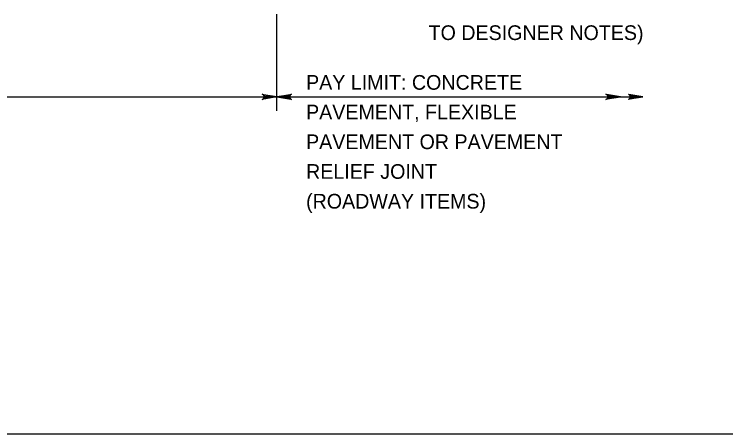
# Model space of a CAD drawing. Extents: x 636530 to 644067, y 294168 to 299122.
# Drawn here: x 638642.5 to 638787.9, y 295965.5 to 296051.2 of the extents above; entities that cross this region are included whole.
import ezdxf

# ---------------------------------------------------------------- set-up
doc = ezdxf.new("R2010")
doc.units = 0
doc.layers.add('1', color=7, linetype='Continuous')

msp = doc.modelspace()

# ---------------------------------------------------------------- linework, layer by layer
at = {"layer": '1'}
for p, q in [((638696.19, 296031.46), (638696.19, 296051.22)), ((638304.48, 296034.34), (638696.19, 296034.34)), ((638696.19, 296034.34), (638770.97, 296034.34)), ((638205.78, 295965.48), (638991.78, 295965.48))]:
    msp.add_line(p, q, dxfattribs=at)
for points in [[(638696.19, 296034.34), (638693.2, 296033.78), (638693.43, 296033.94), (638693.55, 296034.14), (638693.59, 296034.34), (638693.55, 296034.54), (638693.43, 296034.74), (638693.2, 296034.9), (638696.19, 296034.34), (638693.43, 296034.74), (638693.55, 296034.54), (638696.19, 296034.34), (638693.59, 296034.34), (638693.55, 296034.14), (638696.19, 296034.34), (638693.43, 296033.94)], [(638696.19, 296034.34), (638699.17, 296034.9), (638699.05, 296034.82), (638698.94, 296034.74), (638698.88, 296034.64), (638698.82, 296034.54), (638698.8, 296034.44), (638698.79, 296034.34), (638698.8, 296034.24), (638698.82, 296034.14), (638698.88, 296034.04), (638698.94, 296033.94), (638699.05, 296033.86), (638699.17, 296033.78), (638696.19, 296034.34), (638699.05, 296033.86), (638698.94, 296033.94), (638696.19, 296034.34), (638698.88, 296034.04), (638698.82, 296034.14), (638696.19, 296034.34), (638698.8, 296034.24), (638698.79, 296034.34), (638696.19, 296034.34), (638698.8, 296034.44), (638698.82, 296034.54), (638696.19, 296034.34), (638698.88, 296034.64), (638698.94, 296034.74), (638696.19, 296034.34), (638699.05, 296034.82)], [(638766.4, 296034.34), (638763.41, 296033.78), (638763.53, 296033.86), (638763.64, 296033.94), (638763.7, 296034.04), (638763.76, 296034.14), (638763.78, 296034.24), (638763.8, 296034.34), (638763.78, 296034.44), (638763.76, 296034.54), (638763.7, 296034.64), (638763.64, 296034.74), (638763.53, 296034.82), (638763.41, 296034.9), (638766.4, 296034.34), (638763.53, 296034.82), (638763.64, 296034.74), (638766.4, 296034.34), (638763.7, 296034.64), (638763.76, 296034.54), (638766.4, 296034.34), (638763.78, 296034.44), (638763.8, 296034.34), (638766.4, 296034.34), (638763.78, 296034.24), (638763.76, 296034.14), (638766.4, 296034.34), (638763.7, 296034.04), (638763.64, 296033.94), (638766.4, 296034.34), (638763.53, 296033.86)], [(638770.97, 296034.34), (638767.98, 296033.78), (638768.1, 296033.86), (638768.21, 296033.94), (638768.27, 296034.04), (638768.33, 296034.14), (638768.35, 296034.24), (638768.37, 296034.34), (638768.35, 296034.44), (638768.33, 296034.54), (638768.27, 296034.64), (638768.21, 296034.74), (638768.1, 296034.82), (638767.98, 296034.9), (638770.97, 296034.34), (638768.1, 296034.82), (638768.21, 296034.74), (638770.97, 296034.34), (638768.27, 296034.64), (638768.33, 296034.54), (638770.97, 296034.34), (638768.35, 296034.44), (638768.37, 296034.34), (638770.97, 296034.34), (638768.35, 296034.24), (638768.33, 296034.14), (638770.97, 296034.34), (638768.27, 296034.04), (638768.21, 296033.94), (638770.97, 296034.34), (638768.1, 296033.86)]]:
    msp.add_lwpolyline(points, dxfattribs=at)

# ---------------------------------------------------------------- texts
for s, p in [('TO DESIGNER NOTES)', (638727.17, 296045.95)), ('PAY LIMIT: CONCRETE', (638702.14, 296035.79)), ('PAVEMENT, FLEXIBLE', (638702.14, 296029.72)), ('PAVEMENT OR PAVEMENT', (638702.14, 296023.65)), ('RELIEF JOINT', (638702.14, 296017.58)), ('(ROADWAY ITEMS)', (638702.14, 296011.5))]:
    msp.add_text(s, height=3, dxfattribs=at).set_placement(p)

doc.saveas('drawing.dxf')
